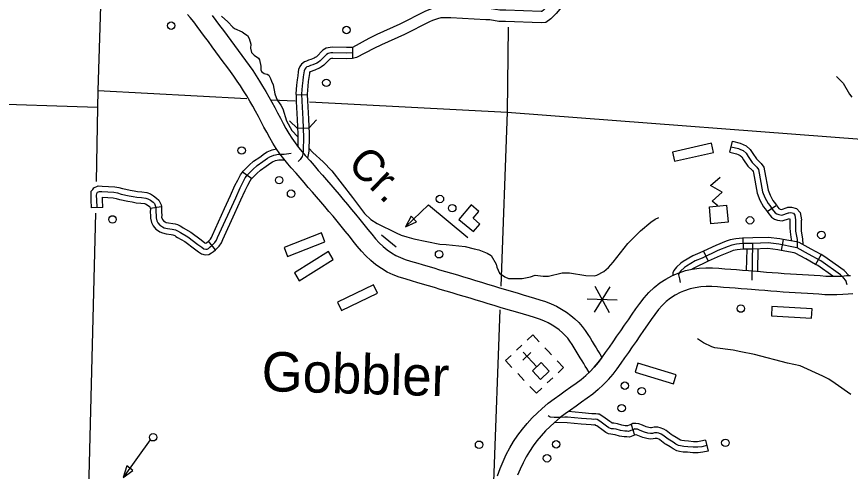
# Model space of a CAD drawing. Extents: x 653372 to 905732, y 627442 to 787275.
# Drawn here: x 874712 to 885830, y 677257 to 683313 of the extents above; entities that cross this region are included whole.
import ezdxf

# ---------------------------------------------------------------- set-up
doc = ezdxf.new("R2010")
doc.units = 0
for name, color, linetype in [('Level 11', 7, 'Continuous'), ('Level 15', 7, 'Continuous'), ('Level 24', 7, 'Continuous'), ('Level 32', 7, 'Continuous'), ('Level 35', 7, 'Continuous'), ('Level 38', 7, 'Continuous'), ('Level 4', 7, 'Continuous'), ('Level 45', 7, 'Continuous'), ('Level 46', 7, 'Continuous'), ('Level 48', 7, 'Continuous'), ('Level 5', 7, 'Continuous'), ('Level 56', 7, 'Continuous'), ('Level 57', 7, 'Continuous'), ('Level 58', 7, 'Continuous')]:
    doc.layers.add(name, color=color, linetype=linetype)

msp = doc.modelspace()

# ---------------------------------------------------------------- linework, layer by layer
at = {"layer": 'Level 11'}
for points in [[(877073, 683245), (877026, 683304), (876992, 683344)], [(877321, 683330), (877370, 683264), (877419, 683197), (877469, 683130), (877519, 683062), (877568, 682996), (877618, 682929), (877667, 682863), (877716, 682798), (877765, 682732), (877813, 682664), (877861, 682596), (877906, 682526), (877950, 682456), (877993, 682387), (878035, 682316), (878076, 682245), (878116, 682174), (878155, 682102), (878193, 682031), (878230, 681961), (878267, 681891), (878304, 681823), (878342, 681758), (878382, 681694), (878425, 681633), (878472, 681573), (878520, 681512), (878561, 681465), (878625, 681392), (878680, 681330), (878735, 681266), (878790, 681203), (878846, 681139), (878901, 681075), (878957, 681010), (879013, 680945), (879068, 680879), (879123, 680813), (879178, 680747), (879233, 680681), (879288, 680614), (879343, 680547), (879396, 680479), (879447, 680415), (879497, 680356), (879548, 680301), (879600, 680251), (879654, 680206), (879710, 680167), (879768, 680134), (879830, 680105), (879894, 680081), (879966, 680058), (880061, 680030), (880120, 680013), (880197, 679989), (880275, 679966), (880353, 679943), (880432, 679920), (880511, 679896), (880591, 679873), (880670, 679848), (880751, 679824), (880831, 679800), (880911, 679776), (880992, 679752), (881072, 679727), (881151, 679703), (881230, 679680), (881308, 679657), (881387, 679633), (881465, 679610), (881541, 679587), (881616, 679565), (881691, 679542), (881766, 679518), (881840, 679489), (881912, 679456), (881980, 679419), (882043, 679379), (882102, 679335), (882157, 679289), (882208, 679239), (882254, 679187), (882294, 679134), (882328, 679082), (882359, 679034), (882387, 678988), (882414, 678943), (882440, 678901), (882465, 678861), (882488, 678822), (882518, 678773), (882467, 678706), (882413, 678643), (882348, 678574)], [(882348, 678574), (882316, 678627), (882296, 678658), (882275, 678693), (882252, 678731), (882228, 678771), (882202, 678814), (882175, 678857), (882148, 678902), (882120, 678947), (882091, 678989), (882061, 679030), (882027, 679068), (881990, 679104), (881948, 679140), (881902, 679173), (881852, 679205), (881800, 679234), (881744, 679260), (881683, 679283), (881616, 679305), (881545, 679327), (881470, 679349), (881394, 679372), (881316, 679395), (881238, 679418), (881159, 679441), (881079, 679465), (880999, 679489), (880919, 679513), (880839, 679538), (880759, 679562), (880679, 679586), (880599, 679610), (880519, 679634), (880440, 679658), (880361, 679681), (880283, 679704), (880204, 679728), (880126, 679751), (880048, 679774), (879991, 679791), (879893, 679820), (879814, 679845), (879733, 679875), (879654, 679912), (879576, 679957), (879503, 680008), (879435, 680064), (879370, 680126), (879310, 680191), (879254, 680258), (879201, 680325), (879149, 680391), (879095, 680457), (879041, 680522), (878987, 680588), (878932, 680654), (878877, 680720), (878823, 680784), (878768, 680848), (878713, 680912), (878657, 680976), (878602, 681040), (878548, 681103), (878493, 681165), (878438, 681227), (878373, 681302), (878328, 681354), (878276, 681419), (878224, 681486), (878175, 681556), (878130, 681628), (878087, 681701), (878048, 681774), (878010, 681844), (877973, 681914), (877936, 681984), (877898, 682053), (877860, 682122), (877820, 682190), (877780, 682258), (877739, 682325), (877697, 682392), (877654, 682456), (877610, 682521), (877564, 682585), (877516, 682649), (877467, 682714), (877418, 682780), (877369, 682847), (877319, 682914), (877269, 682982), (877219, 683049), (877170, 683115), (877121, 683181), (877073, 683245)]]:
    msp.add_lwpolyline(points, dxfattribs=at)
at = {"layer": 'Level 15'}
for points in [[(882413, 678643), (882415, 678644), (882467, 678706), (882517, 678771), (882567, 678840), (882617, 678911), (882667, 678984), (882718, 679056), (882768, 679129), (882819, 679203), (882870, 679276), (882921, 679349), (882971, 679422), (883024, 679495), (883080, 679570), (883144, 679641), (883213, 679706), (883289, 679766), (883369, 679818), (883450, 679861), (883513, 679890), (883632, 679932), (883722, 679949), (883812, 679962), (883902, 679967), (883990, 679966), (884075, 679962), (884156, 679955), (884235, 679949), (884314, 679944), (884394, 679937), (884471, 679931), (884528, 679927), (884631, 679919), (884712, 679912), (884789, 679905), (884868, 679900), (884949, 679894), (885030, 679889), (885112, 679884)], [(885111, 679884), (885193, 679879), (885272, 679873), (885350, 679869), (885429, 679864), (885503, 679859), (885575, 679856), (885646, 679857), (885716, 679859), (885780, 679864), (885833, 679868)], [(885095, 679636), (885014, 679641), (884933, 679646), (884851, 679652), (884771, 679657), (884690, 679664), (884610, 679671), (884510, 679679), (884453, 679683), (884373, 679689), (884295, 679695), (884217, 679701), (884137, 679707), (884058, 679713), (883982, 679718), (883909, 679718), (883837, 679714), (883763, 679703), (883696, 679690), (883607, 679659), (883561, 679638), (883495, 679603), (883434, 679563), (883376, 679518), (883322, 679467), (883273, 679412), (883224, 679348), (883175, 679279), (883125, 679207), (883074, 679134), (883023, 679061), (882973, 678988), (882922, 678914), (882871, 678841), (882820, 678768), (882769, 678696), (882717, 678623), (882661, 678550), (882601, 678479), (882595, 678473)], [(885865, 679621), (885800, 679616), (885730, 679611), (885651, 679608), (885571, 679608), (885490, 679610), (885412, 679616), (885336, 679620), (885257, 679624), (885176, 679631), (885096, 679636)], [(881125, 677199), (881159, 677295), (881199, 677389), (881242, 677481), (881289, 677569), (881340, 677656), (881396, 677740), (881457, 677820), (881520, 677894), (881586, 677970), (881660, 678038), (881716, 678089), (881801, 678164), (881879, 678223), (881954, 678277), (882029, 678330), (882103, 678381), (882174, 678431), (882241, 678481), (882303, 678532), (882360, 678586), (882413, 678643)], [(882595, 678473), (882536, 678410), (882467, 678345), (882395, 678285), (882320, 678230), (882245, 678177), (882172, 678126), (882098, 678074), (882026, 678023), (881959, 677972), (881882, 677903), (881827, 677854), (881765, 677796), (881709, 677732), (881651, 677664), (881599, 677595), (881550, 677523), (881506, 677448), (881465, 677369), (881426, 677288), (881391, 677205)]]:
    msp.add_lwpolyline(points, dxfattribs=at)
at = {"layer": 'Level 32'}
for p, q in [((884396, 680365), (884399, 680215)), ((884935, 680346), (884908, 680199)), ((883872, 680190), (883936, 680055)), ((885440, 680144), (885367, 680014))]:
    msp.add_line(p, q, dxfattribs=at)
for points in [[(885790, 679740), (885768, 679800), (885740, 679833), (885700, 679875), (885436, 680061), (885273, 680152), (885122, 680234), (885095, 680241), (884877, 680281), (884733, 680299), (884530, 680293), (884394, 680290), (884313, 680282), (884249, 680271), (884201, 680252), (884065, 680198), (883853, 680098), (883761, 680059), (883645, 679992), (883619, 679971), (883567, 679924), (883546, 679899), (883539, 679873), (883546, 679838), (883550, 679822), (883560, 679774)], [(884396, 680365), (884390, 680365), (884303, 680356), (884229, 680343), (884174, 680322), (884035, 680267), (883872, 680190)], [(884935, 680346), (884889, 680354), (884736, 680374), (884528, 680367), (884396, 680365)], [(885440, 680144), (885309, 680217), (885150, 680304), (885111, 680314), (884935, 680346)], [(883872, 680190), (883822, 680166), (883728, 680126), (883602, 680053), (883571, 680028), (883513, 679976), (883478, 679934), (883465, 679901), (883461, 679866)], [(884399, 680215), (884399, 680215), (884323, 680208), (884269, 680199), (884228, 680183), (884094, 680130), (883936, 680055)], [(884908, 680199), (884865, 680207), (884729, 680225), (884532, 680218), (884399, 680215)], [(885367, 680014), (885237, 680086), (885095, 680164), (885080, 680168), (884908, 680199)], [(885811, 679867), (885749, 679932), (885476, 680124), (885440, 680144)], [(883936, 680055), (883883, 680030), (883795, 679992), (883718, 679948)], [(885598, 679856), (885396, 679997), (885367, 680014)]]:
    msp.add_lwpolyline(points, dxfattribs=at)
at = {"layer": 'Level 35'}
for points in [[(877444, 683322), (877528, 683247), (877596, 683176), (877618, 683157), (877720, 683112), (877757, 683086), (877791, 683065), (877814, 683025), (877835, 682947), (877831, 682894), (877844, 682837), (877878, 682801), (877939, 682762), (877952, 682739), (877969, 682653), (877969, 682607), (877977, 682584), (878011, 682555), (878031, 682553), (878054, 682550), (878074, 682534), (878099, 682492), (878110, 682454), (878132, 682405), (878154, 682286), (878173, 682239), (878190, 682196), (878234, 682133), (878260, 682087), (878311, 681927), (878383, 681797), (878463, 681715)], [(885647, 682517), (885736, 682430), (885820, 682281), (885852, 682243)], [(878609, 681564), (878664, 681506), (878801, 681382), (878915, 681259)], [(878915, 681259), (879191, 680903), (879353, 680692), (879437, 680611), (879518, 680560), (879772, 680436), (879839, 680405), (879914, 680379), (880007, 680356), (880357, 680284), (880441, 680279), (880695, 680253), (880812, 680222), (880876, 680207), (880985, 680162), (881039, 680133), (881106, 680018), (881117, 679976), (881152, 679898), (881221, 679846), (881272, 679824), (881375, 679826), (881452, 679824), (881567, 679848), (881626, 679870), (881734, 679855), (881804, 679857), (881989, 679902), (882085, 679901), (882302, 679865), (882413, 679863), (882448, 679871), (882544, 679920), (882603, 679971), (882669, 680044), (882865, 680291), (883031, 680460), (883169, 680576), (883229, 680618), (883278, 680640)], [(885836, 678281), (885628, 678429), (885545, 678483), (885464, 678526), (885159, 678663), (884993, 678700), (884554, 678815), (884372, 678848), (884266, 678872), (884024, 678904), (883985, 678916), (883871, 678968), (883792, 679021)]]:
    msp.add_lwpolyline(points, dxfattribs=at)
at = {"layer": 'Level 38'}
for points in [[(878459, 681825), (878350, 681927)], [(878710, 681939), (878608, 681830)]]:
    msp.add_lwpolyline(points, dxfattribs=at)
at = {"layer": 'Level 4'}
for points in [[(875853, 684161), (875797, 682331), (875791, 682105), (875771, 681118)], [(875762, 680697), (875672, 677015), (875668, 676849), (875576, 671662)]]:
    msp.add_lwpolyline(points, dxfattribs=at)
at = {"layer": 'Level 45'}
for p, q in [((879189, 682905), (879193, 682756)), ((878438, 682271), (878587, 682278)), ((878608, 681830), (878459, 681825)), ((884223, 681509), (884258, 681654)), ((877846, 681157), (877724, 681243)), ((875860, 680773), (875711, 680769)), ((876494, 680763), (876642, 680784)), ((884720, 680717), (884844, 680801)), ((877362, 680206), (877269, 680322)), ((882909, 677881), (882952, 677738)), ((883900, 677673), (883933, 677527))]:
    msp.add_line(p, q, dxfattribs=at)
for points in [[(879189, 682905), (879112, 682903), (878927, 682907), (878892, 682905), (878839, 682896), (878797, 682867), (878709, 682780), (878694, 682768), (878679, 682760)], [(878682, 682762), (878636, 682742), (878606, 682733), (878579, 682720), (878549, 682711), (878512, 682682), (878488, 682649), (878473, 682610), (878468, 682577), (878461, 682524), (878453, 682471), (878445, 682400), (878437, 682285), (878438, 682271)], [(879191, 682830), (879112, 682828), (878929, 682833), (878901, 682831), (878868, 682825), (878845, 682809), (878758, 682724), (878736, 682706), (878714, 682694), (878662, 682672), (878633, 682663), (878605, 682650), (878584, 682644), (878567, 682630), (878554, 682613), (878546, 682591), (878542, 682566), (878535, 682513), (878527, 682462), (878520, 682393), (878512, 682284), (878517, 682188), (878529, 681947), (878538, 681706), (878537, 681665), (878535, 681574), (878533, 681526), (878529, 681486), (878520, 681452), (878491, 681410), (878467, 681383)], [(879193, 682756), (879112, 682753), (878930, 682758), (878910, 682757), (878897, 682754), (878893, 682752), (878808, 682668), (878778, 682644), (878751, 682629)], [(878751, 682629), (878746, 682627), (878688, 682602), (878660, 682593), (878631, 682580), (878620, 682577), (878618, 682571), (878616, 682555), (878609, 682502), (878601, 682452), (878594, 682387), (878587, 682283), (878587, 682278)], [(878438, 682271), (878442, 682184), (878455, 681944), (878462, 681747)], [(878587, 682278), (878591, 682191), (878604, 681951), (878611, 681752)], [(878462, 681747), (878463, 681705), (878462, 681667), (878461, 681586)], [(878611, 681752), (878613, 681706), (878611, 681663), (878610, 681571), (878607, 681520), (878602, 681472), (878591, 681430)], [(884258, 681654), (884363, 681629), (884399, 681612), (884442, 681592), (884496, 681546), (884531, 681492), (884581, 681420), (884642, 681359), (884676, 681308), (884684, 681262)], [(877724, 681243), (877734, 681257), (877811, 681334), (877873, 681389), (877954, 681444), (878016, 681492), (878055, 681514), (878121, 681542), (878177, 681553)], [(884241, 681581), (884338, 681558), (884367, 681544), (884401, 681529), (884439, 681496), (884469, 681450), (884523, 681372), (884584, 681311), (884605, 681279), (884661, 680982), (884692, 680903), (884735, 680823), (884755, 680798), (884789, 680749), (884827, 680701), (884852, 680686), (884876, 680677), (884916, 680671), (885007, 680699), (885011, 680700), (885038, 680703), (885070, 680694), (885089, 680670), (885100, 680609), (885098, 680601), (885101, 680455), (885111, 680391), (885119, 680346), (885122, 680234)], [(875785, 680771), (875783, 680876), (875779, 680930), (875780, 680959), (875788, 680967), (875792, 680975), (875815, 680985), (875849, 680984), (876010, 680974), (876057, 680965), (876108, 680950), (876211, 680927), (876267, 680919), (876315, 680909), (876375, 680905), (876433, 680898), (876463, 680887), (876495, 680868), (876531, 680841), (876549, 680824), (876566, 680787), (876570, 680760), (876569, 680713), (876572, 680663), (876571, 680636), (876580, 680596), (876594, 680568), (876620, 680538), (876631, 680531), (876657, 680514), (876681, 680503), (876722, 680493), (876786, 680484), (876809, 680480), (876832, 680474), (876857, 680463), (876896, 680438), (876995, 680382), (877130, 680279), (877180, 680243), (877208, 680223), (877233, 680218), (877254, 680218), (877269, 680227), (877293, 680246), (877316, 680265), (877333, 680281), (877356, 680304), (877379, 680337), (877392, 680373), (877633, 680902), (877691, 681033), (877729, 681104), (877761, 681167), (877791, 681209), (877863, 681279), (877919, 681330), (877997, 681383), (878058, 681430), (878088, 681447), (878142, 681470), (878202, 681481), (878279, 681480), (878374, 681496)], [(877846, 681157), (877848, 681160), (877914, 681225), (877965, 681271), (878041, 681322), (878100, 681368), (878122, 681380), (878164, 681398), (878209, 681407), (878214, 681407)], [(878214, 681407), (878286, 681406)], [(884223, 681509), (884312, 681487), (884336, 681476), (884361, 681465), (884382, 681447), (884407, 681408), (884465, 681324), (884526, 681264), (884534, 681251), (884538, 681234)], [(877486, 680760), (877565, 680933), (877624, 681065), (877662, 681138), (877697, 681206), (877724, 681243)], [(884538, 681234), (884589, 680961), (884624, 680871), (884672, 680782), (884696, 680753), (884720, 680717)], [(884684, 681262), (884733, 681002), (884760, 680934), (884797, 680865), (884815, 680843), (884844, 680801)], [(877621, 680698), (877701, 680872), (877759, 681000), (877795, 681070), (877825, 681128), (877846, 681157)], [(875711, 680769), (875708, 680873), (875705, 680929), (875706, 680988), (875727, 681011), (875741, 681034), (875800, 681060), (875852, 681058), (876020, 681048), (876074, 681037), (876125, 681023)], [(876125, 681023), (876126, 681023), (876225, 681001), (876280, 680992), (876325, 680983), (876383, 680979), (876450, 680971), (876495, 680955), (876537, 680929), (876579, 680898), (876610, 680869), (876638, 680809), (876642, 680784)], [(875860, 680773), (875857, 680880), (875856, 680908), (876001, 680900), (876039, 680892), (876085, 680879)], [(876085, 680879), (876090, 680878), (876197, 680854), (876254, 680845), (876305, 680835), (876368, 680831), (876416, 680825), (876431, 680819), (876453, 680806), (876483, 680784), (876487, 680779), (876494, 680765), (876494, 680763)], [(876494, 680763), (876495, 680756), (876494, 680712), (876497, 680661), (876496, 680629), (876509, 680570), (876532, 680526), (876570, 680482), (876589, 680469), (876620, 680448), (876656, 680432), (876708, 680419), (876775, 680410), (876794, 680407), (876807, 680403), (876822, 680397), (876837, 680387)], [(876642, 680784), (876645, 680764), (876643, 680715), (876647, 680664), (876646, 680643), (876651, 680621), (876656, 680611), (876670, 680594), (876672, 680593), (876693, 680579), (876706, 680573), (876736, 680566), (876797, 680558), (876824, 680553), (876856, 680545), (876892, 680529), (876917, 680514)], [(877266, 680320), (877280, 680334), (877298, 680352), (877312, 680371), (877322, 680401), (877486, 680760)], [(884844, 680801), (884849, 680793), (884877, 680758), (884885, 680753), (884895, 680750), (884911, 680747), (884986, 680771), (884998, 680774), (885045, 680778), (885113, 680760), (885159, 680703), (885177, 680607), (885173, 680593), (885175, 680506)], [(877362, 680206), (877366, 680209), (877386, 680228), (877413, 680256), (877446, 680302), (877461, 680345), (877621, 680698)], [(884720, 680717), (884729, 680704), (884777, 680644), (884820, 680618), (884857, 680605), (884922, 680594), (885021, 680625), (885024, 680611), (885024, 680609), (885025, 680503)], [(876917, 680514), (876934, 680502), (877036, 680444), (877175, 680339), (877223, 680303), (877235, 680295), (877247, 680305), (877269, 680322)], [(885025, 680503), (885026, 680448), (885037, 680378), (885047, 680325)], [(885175, 680506), (885175, 680461), (885184, 680404), (885194, 680354), (885196, 680279)], [(876837, 680387), (876858, 680374), (876954, 680319), (877086, 680219), (877136, 680182), (877177, 680153), (877226, 680143), (877276, 680144), (877311, 680166), (877339, 680187), (877362, 680206)], [(884519, 679803), (884530, 680293)], [(884447, 679933), (884454, 680217)], [(884597, 679922), (884603, 680220)], [(883916, 677600), (883850, 677585), (883796, 677578), (883734, 677577), (883663, 677585), (883611, 677588), (883566, 677595), (883540, 677602), (883503, 677620), (883467, 677645), (883401, 677686), (883331, 677739), (883309, 677753), (883276, 677765), (883253, 677769), (883240, 677769), (883220, 677770), (883190, 677763), (883163, 677762), (883130, 677767), (883085, 677778), (883028, 677802), (882992, 677818), (882966, 677820), (882953, 677821), (882939, 677812), (882905, 677802), (882873, 677789), (882852, 677790), (882821, 677791), (882767, 677800), (882709, 677817), (882670, 677823), (882644, 677824), (882631, 677826), (882611, 677838), (882578, 677860), (882490, 677926), (882455, 677946), (882431, 677950), (882404, 677949), (882378, 677950), (882246, 677961), (882058, 677978), (882021, 677979), (881968, 677976), (881880, 677975), (881829, 677980), (881799, 677996)], [(882463, 678020), (882436, 678025), (882404, 678024), (882382, 678024), (882253, 678035), (882066, 678052)], [(882909, 677881), (882881, 677872), (882860, 677864), (882855, 677865), (882828, 677865), (882783, 677873), (882726, 677889), (882678, 677898), (882655, 677898), (882650, 677902), (882621, 677921), (882531, 677988), (882481, 678017), (882463, 678020)], [(882436, 677873), (882425, 677875), (882405, 677874), (882374, 677875), (882240, 677887), (882054, 677903), (881887, 677908)], [(882952, 677738), (882929, 677731), (882886, 677714), (882850, 677715), (882813, 677716), (882750, 677727), (882692, 677744), (882663, 677749), (882636, 677750), (882605, 677755), (882571, 677775), (882535, 677799), (882449, 677863), (882429, 677874), (882436, 677873)], [(883455, 677740), (883443, 677748), (883373, 677800), (883342, 677820), (883296, 677837), (883262, 677844), (883242, 677844), (883213, 677845), (883180, 677838), (883167, 677837), (883144, 677841), (883109, 677849), (883058, 677870), (883011, 677891), (882970, 677895), (882931, 677896), (882907, 677880), (882909, 677881)], [(883376, 677613), (883358, 677625), (883289, 677677), (883276, 677685), (883256, 677693), (883245, 677695), (883238, 677695), (883227, 677695), (883199, 677689), (883160, 677687), (883116, 677694), (883062, 677706), (882998, 677733), (882973, 677745), (882971, 677744), (882952, 677738)], [(883900, 677673), (883837, 677659), (883791, 677652), (883738, 677652), (883670, 677660), (883619, 677663), (883581, 677669), (883566, 677672), (883541, 677684), (883508, 677707), (883455, 677740)], [(883933, 677527), (883864, 677512), (883801, 677503), (883730, 677503), (883657, 677511), (883603, 677514), (883552, 677522), (883515, 677531), (883466, 677555), (883426, 677583), (883376, 677613)]]:
    msp.add_lwpolyline(points, dxfattribs=at)
at = {"layer": 'Level 46'}
for points in [[(882023, 683494), (881908, 683590), (881797, 683457), (881740, 683399), (881717, 683383), (881705, 683382), (881237, 683399), (881155, 683400), (881039, 683419), (880977, 683422), (880507, 683446), (880417, 683449), (880352, 683447), (880281, 683431), (880207, 683403), (880154, 683382), (879821, 683212), (879516, 683075), (879407, 683021), (879189, 682905)], [(882023, 683494), (881908, 683356), (881837, 683285), (881769, 683237), (881707, 683233), (881233, 683250), (881142, 683251), (881024, 683271), (880971, 683272), (880501, 683297), (880417, 683300), (880371, 683298), (880324, 683287), (880260, 683264), (880216, 683246), (879885, 683077), (879580, 682939), (879474, 682888), (879243, 682768), (879193, 682756)]]:
    msp.add_lwpolyline(points, dxfattribs=at)
at = {"layer": 'Level 48'}
for p, q in [((882624, 679717), (882415, 679378)), ((882425, 679723), (882614, 679372)), ((882321, 679553), (882719, 679542))]:
    msp.add_line(p, q, dxfattribs=at)
at = {"layer": 'Level 5'}
for points in [[(881268, 683176), (881252, 682040)], [(875797, 682331), (877783, 682225)], [(878113, 682207), (878426, 682191)], [(878616, 682181), (881252, 682040)], [(875791, 682105), (874165, 682157)], [(881252, 682040), (881167, 679724)], [(881252, 682040), (886503, 681644)], [(881155, 679410), (881071, 677118)]]:
    msp.add_lwpolyline(points, dxfattribs=at)
at = {"layer": 'Level 56'}
for points in [[(879898, 680514), (880205, 680805), (880730, 680371)], [(879579, 680408), (879774, 680247)], [(876492, 677675), (876132, 677176)]]:
    msp.add_lwpolyline(points, dxfattribs=at)
for points in [[(880044, 680582), (879974, 680655), (879898, 680514)], [(876263, 677270), (876180, 677330), (876132, 677176)]]:
    msp.add_lwpolyline(points, close=True, dxfattribs=at)
for centre in [(876773, 683194), (879111, 683136), (878842, 682433), (877713, 681531), (878213, 681136), (878372, 680955), (880357, 680885), (880521, 680763), (875991, 680613), (884492, 680601), (885444, 680406), (880346, 680149), (884370, 679425), (882823, 678398), (883048, 678325), (882781, 678099), (876532, 677711), (880879, 677611), (881907, 677617), (884164, 677637), (881785, 677431)]:
    msp.add_circle(centre, 49.8, dxfattribs=at)
at = {"layer": 'Level 57'}
for p, q in [((883980, 681628), (883458, 681511)), ((884007, 681506), (883980, 681628)), ((883458, 681511), (883485, 681389)), ((883485, 681389), (884007, 681506)), ((878777, 680432), (878279, 680237)), ((878823, 680316), (878777, 680432)), ((878324, 680121), (878823, 680316)), ((878279, 680237), (878324, 680121)), ((878869, 680186), (878416, 679901)), ((878935, 680081), (878869, 680186)), ((878482, 679796), (878935, 680081)), ((878416, 679901), (878482, 679796)), ((879472, 679742), (878989, 679511)), ((879526, 679630), (879472, 679742)), ((879043, 679399), (879526, 679630)), ((878989, 679511), (879043, 679399)), ((884784, 679452), (884777, 679327)), ((885319, 679422), (884784, 679452)), ((885312, 679297), (885319, 679422)), ((884777, 679327), (885312, 679297)), ((881450, 678938), (881378, 678869)), ((881461, 678739), (881570, 678842)), ((881465, 678845), (881649, 678650)), ((881800, 678857), (881758, 678901)), ((881800, 678857), (881843, 678811)), ((882996, 678698), (882960, 678579)), ((883508, 678541), (882996, 678698)), ((881396, 678560), (881481, 678469)), ((882960, 678579), (883471, 678422)), ((883471, 678422), (883508, 678541)), ((881788, 678435), (881861, 678503))]:
    msp.add_line(p, q, dxfattribs=at)
for points in [[(884064, 680793), (883989, 680857), (884121, 680977), (883965, 681064), (884095, 681176)], [(881522, 679006), (881595, 679074), (881680, 678983)], [(881305, 678800), (881233, 678732), (881318, 678642)], [(881933, 678571), (882005, 678640), (881919, 678730)], [(881558, 678388), (881643, 678298), (881715, 678366)]]:
    msp.add_lwpolyline(points, dxfattribs=at)
for points in [[(883972, 680554), (883950, 680782), (884177, 680804), (884200, 680576)], [(881814, 678592), (881707, 678705), (881590, 678594), (881696, 678481)]]:
    msp.add_lwpolyline(points, close=True, dxfattribs=at)
at = {"layer": 'Level 58'}
msp.add_lwpolyline([(880611, 680614), (880803, 680450), (880889, 680551), (880799, 680629), (880876, 680720), (880775, 680806)], close=True, dxfattribs=at)

# ---------------------------------------------------------------- texts
at = {"layer": 'Level 24'}
msp.add_text('Gobbler', height=525.7, rotation=358.3518, dxfattribs=at).set_placement((877974, 678327))
at = {"layer": 'Level 35'}
msp.add_text('Cr.', height=420.6, rotation=315.9239, dxfattribs=at).set_placement((879107, 681326))

doc.saveas('drawing.dxf')
